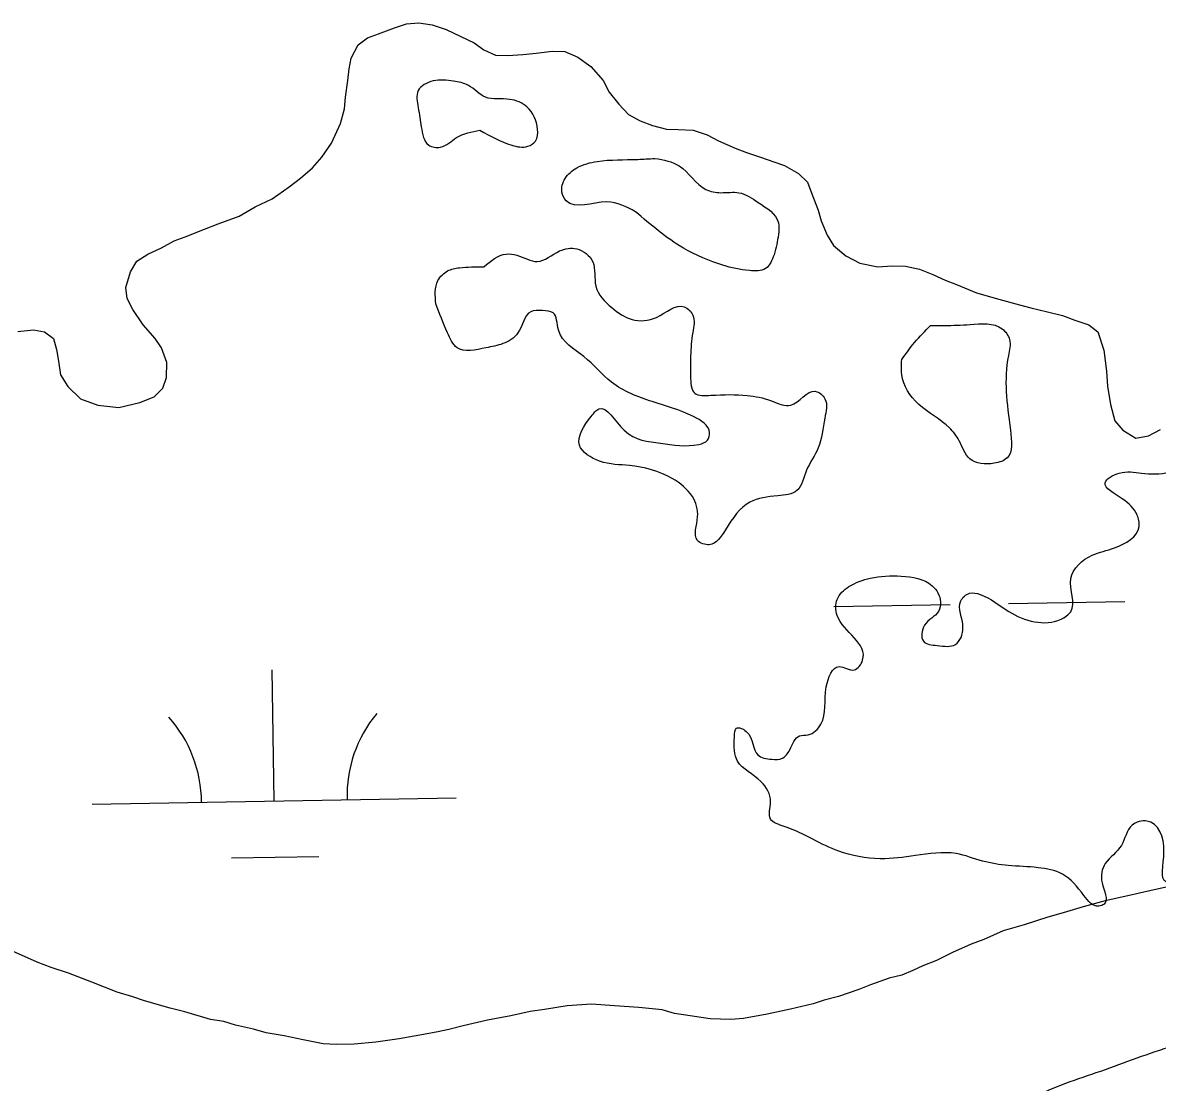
# Model space of a CAD drawing. Extents: x 3887375 to 3925618, y 296674 to 322633.
# Drawn here: x 3905696.9 to 3906008.6, y 314484.1 to 314775.2 of the extents above; entities that cross this region are included whole.
import ezdxf

# ---------------------------------------------------------------- set-up
doc = ezdxf.new("R2010")
doc.units = 0
for name, color, linetype in [('V-GRID-MAJR', 7, 'Continuous'), ('V-RIVR-EDGE', 7, 'Continuous'), ('V-WETL-SWMP', 7, 'Continuous')]:
    doc.layers.add(name, color=color, linetype=linetype)

msp = doc.modelspace()

# ---------------------------------------------------------------- linework, layer by layer
at = {"layer": 'V-GRID-MAJR'}
msp.add_spline([(3891444.7, 314225.88), (3896753.86, 314315.07), (3902063.01, 314405.04), (3907372.14, 314495.79), (3912681.27, 314587.3), (3917990.38, 314679.59), (3923299.47, 314772.65)], degree=3, dxfattribs=at)
at = {"layer": 'V-RIVR-EDGE'}
for points in [[(3905822.55, 314745.64), (3905831.33, 314741.51), (3905835.72, 314741.21), (3905837.78, 314742.67), (3905838.37, 314745.89), (3905835.46, 314752.05), (3905830.77, 314754.11), (3905824.04, 314754.72), (3905819.36, 314757.95), (3905815.26, 314759.13), (3905809.69, 314759.15), (3905805.58, 314756.52), (3905805.57, 314751.83), (3905806.44, 314746.56)], [(3905806.44, 314746.56), (3905808.48, 314741.57), (3905811.7, 314740.98), (3905816.1, 314743.6), (3905822.55, 314745.64)], [(3905865.27, 314723.26), (3905857.37, 314725.92), (3905846.23, 314726.24), (3905845.07, 314728.59), (3905845.96, 314732.39), (3905849.19, 314735.32), (3905854.76, 314737.06), (3905865.89, 314737.62), (3905870.58, 314737.9)], [(3905870.58, 314737.9), (3905877.31, 314735.83), (3905884.62, 314729.37), (3905888.72, 314728.48), (3905893.7, 314728.47), (3905898.97, 314725.82), (3905904.52, 314720.24), (3905904.52, 314717.01), (3905903.33, 314711.45), (3905900.98, 314707.65), (3905896.58, 314707.07), (3905889.26, 314708.55), (3905878.43, 314713.27), (3905865.27, 314723.26)], [(3905823.63, 314708.13), (3905829.79, 314711.63), (3905832.72, 314711.33), (3905838.28, 314709.56), (3905844.44, 314712.47), (3905849.13, 314713.05), (3905853.52, 314709.52), (3905854.38, 314702.78), (3905858.76, 314696.91), (3905864.32, 314693.67), (3905871.06, 314694.24), (3905878.68, 314697.15), (3905881.02, 314694.8), (3905881.01, 314690.12), (3905880.41, 314683.67), (3905880.39, 314678.11), (3905881.55, 314673.41), (3905885.95, 314672.82), (3905895.91, 314672.79), (3905902.64, 314671.31), (3905907.92, 314670.13), (3905914.66, 314673.92), (3905917.3, 314671.86), (3905917.28, 314666.59), (3905915.5, 314658.39), (3905912.27, 314652.24), (3905909.62, 314646.68), (3905904.34, 314645.23), (3905896.72, 314643.49), (3905889.96, 314635.89), (3905885.55, 314631.8), (3905882.33, 314632.98), (3905882.35, 314639.43), (3905880.9, 314645), (3905875.34, 314649.99), (3905863.63, 314653.54), (3905855.43, 314654.73), (3905849.88, 314659.14), (3905853.12, 314667.04), (3905855.17, 314669.09), (3905862.19, 314663.21), (3905872.14, 314659.67), (3905882.69, 314659.35), (3905885.04, 314660.51), (3905885.63, 314662.56), (3905881.25, 314666.97), (3905869.83, 314671.1), (3905858.71, 314676.4), (3905851.11, 314683.45), (3905844.09, 314690.79), (3905842.64, 314695.49), (3905839.71, 314696.08), (3905836.49, 314695.79), (3905832.96, 314689.94), (3905828.85, 314687.02), (3905824.16, 314685.86), (3905816.25, 314685.88), (3905813.62, 314689.99), (3905810.42, 314697.91)], [(3905810.42, 314697.91), (3905811.02, 314704.35), (3905813.66, 314706.98), (3905816.89, 314707.85), (3905823.63, 314708.13)], [(3905946.35, 314692.01), (3905950.16, 314692), (3905957.19, 314692.27), (3905965.98, 314691.08), (3905968.02, 314688.14), (3905967.72, 314683.75), (3905968.25, 314663.24), (3905967.36, 314655.62), (3905963.84, 314654.17), (3905957.1, 314655.36), (3905954.18, 314660.34), (3905951.56, 314663.87), (3905943.07, 314670.33), (3905938.41, 314678.55), (3905938.42, 314682.65)], [(3905938.42, 314682.65), (3905941.94, 314687.33), (3905946.35, 314692.01)], [(3906401.36, 314570.76), (3906395.79, 314569.01), (3906382.31, 314570.51), (3906368.85, 314577.28), (3906357.72, 314577.6), (3906345.68, 314567.38), (3906337.46, 314561.83), (3906328.97, 314561.85), (3906320.77, 314565.39), (3906315.2, 314565.4), (3906311.68, 314561.31), (3906311.67, 314556.91), (3906310.2, 314555.16), (3906297.91, 314562.81), (3906296.74, 314563.4), (3906302.9, 314564.85), (3906305.25, 314566.6), (3906302.91, 314571.29), (3906299.11, 314573.64), (3906292.36, 314570.73), (3906286.8, 314573.38), (3906279.79, 314581.6), (3906271.02, 314588.95), (3906266.63, 314591.01), (3906265.75, 314589.84), (3906269.52, 314575.77), (3906268.61, 314562.59), (3906267.12, 314551.75), (3906259.19, 314543.57), (3906248.04, 314538.03), (3906233.98, 314536.6), (3906222.56, 314541.61), (3906213.77, 314541.33), (3906197.37, 314544.3), (3906197.08, 314545.77), (3906199.72, 314547.81), (3906205.88, 314547.8), (3906214.08, 314548.37), (3906220.54, 314553.62), (3906217.61, 314555.39), (3906204.72, 314553.08), (3906201.21, 314555.14), (3906197.7, 314557.78), (3906198, 314560.42), (3906203.27, 314560.99), (3906216.75, 314561.84), (3906219.69, 314565.05), (3906219.12, 314570.33), (3906214.46, 314581.47), (3906211.82, 314582.94), (3906207.71, 314580.02), (3906198.32, 314571.26), (3906188.05, 314565.42), (3906176.61, 314559.3), (3906171.04, 314560.48), (3906166.37, 314565.77), (3906157.59, 314570.48), (3906152.6, 314566.68), (3906150.83, 314561.71), (3906145.56, 314562.31), (3906137.35, 314562.33), (3906135.31, 314566.14), (3906135.32, 314571.12), (3906135.63, 314575.51), (3906134.17, 314579.33), (3906126.86, 314583.15), (3906120.7, 314583.17), (3906117.77, 314581.42), (3906117.76, 314579.37), (3906119.51, 314574.68), (3906125.36, 314569.68), (3906125.35, 314566.46), (3906123.01, 314566.17), (3906115.97, 314566.19), (3906113.62, 314563.85), (3906112.44, 314558.29), (3906109.21, 314557.12), (3906107.75, 314559.18), (3906106.01, 314566.21), (3906102.5, 314566.51), (3906097.81, 314565.94), (3906090.2, 314571.23), (3906088.46, 314577.1), (3906083.78, 314580.62), (3906078.51, 314580.64), (3906069.42, 314580.37), (3906059.75, 314577.46), (3906058.27, 314573.07), (3906062.04, 314557.82), (3906059.98, 314554.9), (3906053.83, 314554.04), (3906043.29, 314556.7), (3906032.46, 314560.83), (3906024.55, 314563.48), (3906018.99, 314563.79), (3906014.88, 314561.16), (3906013.99, 314557.36), (3906014.28, 314553.55), (3906015.15, 314551.79), (3906018.64, 314542.99), (3906014.83, 314539.78), (3906011.02, 314539.2), (3906010.45, 314547.4), (3906005.78, 314555.91), (3906001.68, 314554.75), (3905998.74, 314549.19), (3905994.33, 314544.22), (3905993.44, 314538.95), (3905994.01, 314533.09), (3905992.54, 314532.51), (3905988.45, 314535.45), (3905982.6, 314541.32), (3905975.87, 314543.09), (3905967.67, 314543.7), (3905960.64, 314544.89), (3905953.32, 314546.96), (3905942.18, 314546.4), (3905932.51, 314545.55), (3905921.09, 314547.62), (3905906.16, 314554.4), (3905902.36, 314556.46), (3905902.37, 314561.15), (3905899.75, 314566.72), (3905893.32, 314572.3), (3905892.45, 314579.05), (3905893.05, 314581.39), (3905895.68, 314580.5), (3905898.89, 314574.05), (3905902.69, 314572.87), (3905905.62, 314573.15), (3905907.68, 314575.49), (3905910.33, 314579.29), (3905912.67, 314579.58), (3905916.2, 314582.5), (3905917.69, 314592.75), (3905921.22, 314598.31), (3905925.31, 314597.42), (3905927.67, 314600.05), (3905920.66, 314612.38), (3905920.67, 314616.77), (3905923.91, 314620.28), (3905929.77, 314622.61), (3905938.27, 314623.17), (3905946.76, 314620.52), (3905949.09, 314616.11), (3905948.5, 314613.48), (3905944.68, 314609.68), (3905944.38, 314605.29), (3905948.18, 314604.1), (3905953.17, 314604.39), (3905955.23, 314609.07), (3905954.66, 314616.39), (3905957.01, 314618.44), (3905959.94, 314618.14), (3905967.84, 314613.43), (3905982.19, 314611.35), (3905984.83, 314613.39), (3905984.85, 314622.47), (3905990.73, 314628.9), (3905996.89, 314630.94), (3906003.64, 314636.78), (3906003.06, 314640.01), (3905998.97, 314644.41), (3905994.29, 314648.82), (3905998.11, 314651.45), (3906004.26, 314651.43), (3906011.88, 314651.7), (3906020.68, 314655.2), (3906026.83, 314656.36), (3906036.21, 314657.21)], [(3905961.92, 314470.17), (3905973.37, 314479.23), (3905991.84, 314486.8), (3906011.78, 314493.78), (3906032.6, 314499.3), (3906048.43, 314504.24), (3906065.14, 314507.42), (3906073.34, 314506.82), (3906080.95, 314503.57), (3906087.09, 314497.7), (3906088.53, 314487.73), (3906090.87, 314483.63), (3906097.01, 314480.39), (3906100.81, 314477.45), (3906100.8, 314474.52), (3906099.92, 314471.01), (3906095.8, 314466.62), (3906091.69, 314461.06), (3906086.69, 314454.63), (3906088.72, 314444.96), (3906089.28, 314434.11), (3906089.27, 314429.43), (3906093.36, 314425.02), (3906095.69, 314421.21), (3906094.5, 314414.76), (3906091.85, 314408.33), (3906088.33, 314405.99), (3906076.9, 314405.73), (3906071.04, 314402.81), (3906061.93, 314394.92), (3906054.31, 314393.48), (3906039.66, 314392.34), (3906028.23, 314391.2), (3906019.73, 314391.22), (3906010.07, 314393.88), (3906001.58, 314395.36), (3905995.71, 314393.62), (3905990.13, 314384.55), (3905984.25, 314378.12), (3905982.49, 314376.66)]]:
    msp.add_spline(points, degree=3, dxfattribs=at)
at = {"layer": 'V-WETL-SWMP'}
for p, q in [((3905919.74, 314614.8), (3905951.74, 314615.35)), ((3905967.73, 314615.63), (3905999.73, 314616.18)), ((3905766.04, 314561.42), (3905765.43, 314597.41)), ((3905716.05, 314560.56), (3905816.04, 314562.28)), ((3905754.31, 314545.78), (3905778.31, 314546.19))]:
    msp.add_line(p, q, dxfattribs=at)
for points in [[(3905784.26, 314747.45), (3905785.31, 314751.54), (3905785.64, 314754.74), (3905786.24, 314759.3), (3905786.58, 314762.5), (3905787.13, 314765.46), (3905789.08, 314769.06), (3905791.67, 314771.04), (3905794.68, 314772.09), (3905799.08, 314773.78), (3905802.33, 314774.82), (3905805.77, 314775.16), (3905809.42, 314774.59), (3905813.27, 314773.31), (3905817.33, 314771.35), (3905820.94, 314769.63), (3905823.63, 314767.71), (3905826.79, 314766.23), (3905830.22, 314766.12), (3905834.36, 314766.45), (3905838.03, 314766.78), (3905842.4, 314767.33), (3905845.84, 314767.22), (3905849.45, 314765.73), (3905853.03, 314763.09), (3905856.35, 314759.32), (3905858.07, 314756.05), (3905860.72, 314752.76), (3905863.37, 314749.92), (3905866.53, 314748.22), (3905869.92, 314746.96), (3905873.78, 314745.92), (3905876.99, 314745.82), (3905881.1, 314745.68), (3905884.96, 314744.41), (3905888.11, 314742.71), (3905892.63, 314740.73), (3905895.79, 314739.48), (3905899.65, 314738.21), (3905903.27, 314736.95), (3905906.22, 314735.93), (3905910.04, 314733.75), (3905912.48, 314731.38), (3905913.75, 314728.13), (3905915.44, 314723.72), (3905916.26, 314720.72), (3905917.97, 314716.77), (3905919.71, 314713.96), (3905923.05, 314711.1), (3905926.88, 314709.15), (3905931.89, 314708.07), (3905935.79, 314708.4), (3905939.46, 314708.28), (3905943.32, 314707.47), (3905946.94, 314705.98), (3905950.33, 314704.49), (3905953.5, 314703.24), (3905958.92, 314701), (3905965.05, 314699.2), (3905970.73, 314697.64), (3905973.91, 314696.85), (3905978.46, 314695.79), (3905982.54, 314694.74), (3905985.94, 314693.48), (3905989.79, 314692.21), (3905992.25, 314690.3), (3905993.92, 314685.21), (3905994.65, 314679.46), (3905994.97, 314675.32), (3905995.73, 314670.26), (3905996.96, 314665.86), (3905999.16, 314663.27), (3906002.76, 314661.09), (3906006.21, 314661.67), (3906009.48, 314663.4)], [(3905695.57, 314690.31), (3905699.94, 314690.85), (3905702.91, 314690.3), (3905705.36, 314688.39), (3905706.18, 314685.38), (3905706.76, 314682.16), (3905707.33, 314678.47), (3905709.29, 314675.2), (3905712.85, 314671.88), (3905717.6, 314670.12), (3905723.31, 314669.48), (3905729.08, 314670.89), (3905733.02, 314672.37), (3905735.39, 314674.81), (3905736.4, 314677.76), (3905736.54, 314681.88), (3905735.06, 314685.82), (3905733.31, 314688.4), (3905730, 314692.17), (3905727.16, 314696.38), (3905725.65, 314699.41), (3905725.29, 314702.4), (3905726.58, 314706.71), (3905728.27, 314709.64), (3905731.32, 314711.6), (3905735.04, 314713.31), (3905738.54, 314715.26), (3905741.55, 314716.31), (3905746.89, 314718.42), (3905750.6, 314719.91), (3905756.4, 314722.01), (3905760.83, 314724.62), (3905765.48, 314726.76), (3905770.17, 314730.04), (3905773.23, 314732.46), (3905776.53, 314735.33), (3905779.15, 314738.23), (3905781.79, 314742.03), (3905784.26, 314747.45)], [(3906013.2, 314538.19), (3906006.97, 314536.79), (3906000.51, 314535.39), (3905994.28, 314533.99), (3905988.27, 314532.35), (3905982.72, 314530.7), (3905978.56, 314529.46), (3905972.07, 314527.38), (3905966.29, 314525.74), (3905960.95, 314523.39), (3905957.47, 314522.13), (3905952.35, 314519.77), (3905947.93, 314517.63), (3905944.22, 314516.14), (3905941.43, 314514.86), (3905938.41, 314513.58), (3905934.94, 314512.78), (3905929.84, 314510.88), (3905926.59, 314509.61), (3905921.03, 314507.73), (3905917.11, 314506.71), (3905914.09, 314505.67), (3905907.86, 314504.27), (3905901.4, 314502.87), (3905894.95, 314501.71), (3905891.5, 314501.36), (3905885.78, 314501.54), (3905880.31, 314502.41), (3905875.98, 314503.01), (3905872.58, 314504.04), (3905866.18, 314504.7), (3905859.55, 314505.15), (3905853.15, 314505.58), (3905846.49, 314505.11), (3905840.28, 314504.17), (3905836.36, 314503.61), (3905831.06, 314502.41), (3905824.6, 314501.24), (3905817.91, 314499.62), (3905813.98, 314498.61), (3905810.98, 314498.02), (3905807.06, 314497.23), (3905800.38, 314496.07), (3905793.94, 314495.13), (3905787.96, 314494.64), (3905783.15, 314494.57), (3905779.49, 314494.69), (3905774.02, 314495.78), (3905768.79, 314496.87), (3905763.78, 314497.72), (3905760.38, 314498.74), (3905755.37, 314499.82), (3905752.2, 314500.84), (3905748.55, 314501.42), (3905741.51, 314503.48), (3905737.43, 314504.53), (3905734.47, 314505.31), (3905730.16, 314506.6), (3905727.22, 314507.61), (3905722.9, 314508.89), (3905715.89, 314511.64), (3905709.56, 314514.14), (3905704.8, 314515.67), (3905700.95, 314517.17), (3905694.17, 314520.14)]]:
    msp.add_lwpolyline(points, dxfattribs=at)
for centre, start, end in [((3905710.8, 314560.94), 0.2115, 41.7552), ((3905821.27, 314562.84), 140.2115, 181.7552)]:
    msp.add_arc(centre, 35.25, start, end, dxfattribs=at)

doc.saveas('drawing.dxf')
